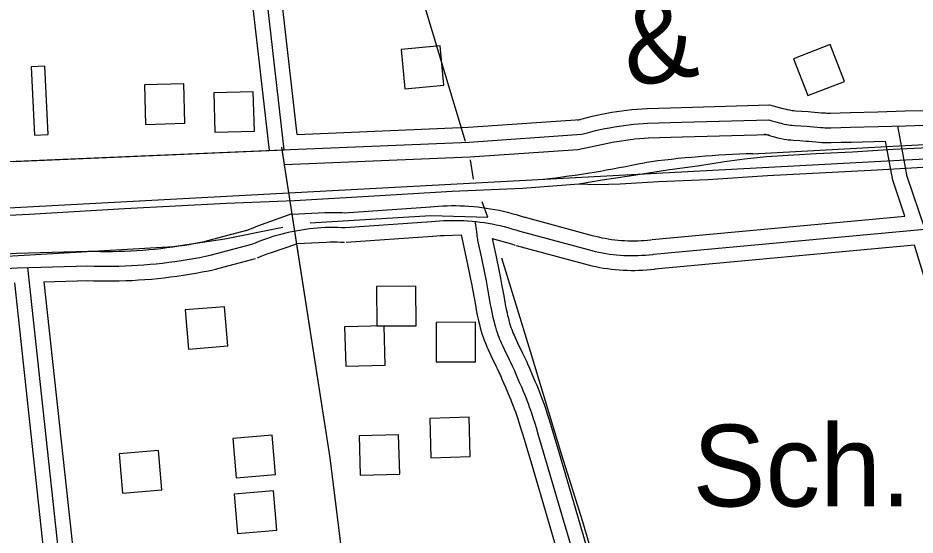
# Model space of a CAD drawing. Extents: x 3477039 to 3515015, y 546746 to 572297.
# Drawn here: x 3506111 to 3507022, y 567119 to 567644 of the extents above; entities that cross this region are included whole.
import ezdxf

# ---------------------------------------------------------------- set-up
doc = ezdxf.new("R2010")
doc.units = 0
for name, color, linetype in [('V-BLDG-IDEN', 7, 'Continuous'), ('V-BLDG-OTLN', 7, 'Continuous'), ('V-RAIL-IDEN', 7, 'Continuous'), ('V-RAIL-TRAK', 7, 'Continuous'), ('V-ROAD-CNTR', 7, 'Continuous'), ('V-TOPO-SHOR', 7, 'Continuous')]:
    doc.layers.add(name, color=color, linetype=linetype)

msp = doc.modelspace()

# ---------------------------------------------------------------- linework, layer by layer
at = {"layer": 'V-BLDG-OTLN'}
for points in [[(3506503.42, 567572.32), (3506543.24, 567576.08), (3506539.48, 567615.91), (3506499.66, 567612.15)], [(3506912.8, 567565.36), (3506950.08, 567579.87), (3506935.56, 567617.14), (3506898.29, 567602.63)], [(3506127.34, 567525.35), (3506141.32, 567526.03), (3506137.92, 567595.13), (3506123.94, 567594.44)], [(3506240.26, 567536.19), (3506280.24, 567537.32), (3506279.12, 567577.3), (3506239.14, 567576.18)], [(3506310.72, 567528.1), (3506350.7, 567529.23), (3506349.58, 567569.21), (3506309.59, 567568.09)], [(3506474.84, 567371.5), (3506475.08, 567331.5), (3506515.08, 567331.74), (3506514.84, 567371.74)], [(3506283.85, 567307.9), (3506323.71, 567311.19), (3506320.42, 567351.06), (3506280.55, 567347.76)], [(3506443.55, 567290.65), (3506483.53, 567291.78), (3506482.41, 567331.76), (3506442.43, 567330.64)], [(3506535.24, 567334.96), (3506535.48, 567294.96), (3506575.48, 567295.2), (3506575.24, 567335.2)], [(3506529.91, 567197.68), (3506569.9, 567198.8), (3506568.77, 567238.79), (3506528.79, 567237.66)], [(3506332.18, 567177.44), (3506372.04, 567180.73), (3506368.75, 567220.6), (3506328.89, 567217.3)], [(3506458.32, 567179.89), (3506498.3, 567181.01), (3506497.18, 567220.99), (3506457.19, 567219.87)], [(3506216.82, 567161.82), (3506256.69, 567165.11), (3506253.4, 567204.97), (3506213.53, 567201.68)], [(3506333.53, 567120.91), (3506373.39, 567124.21), (3506370.1, 567164.07), (3506330.23, 567160.78)]]:
    msp.add_lwpolyline(points, close=True, dxfattribs=at)
at = {"layer": 'V-RAIL-TRAK'}
for points in [[(3507506.22, 567536.9), (3507343.21, 567528.67), (3507108.22, 567515.9), (3507013.4, 567511.3), (3506999.35, 567510.62), (3506958.13, 567508.11), (3506921.22, 567506.16), (3506892.92, 567504.7), (3506870.77, 567503.15), (3506848.61, 567501), (3506828.29, 567498.2), (3506803.03, 567494.24), (3506770.39, 567489.77), (3506731.58, 567483.54), (3506703.86, 567479.61), (3506680.14, 567475.33)], [(3507238.97, 567502.43), (3507158.11, 567500.77), (3507057.83, 567494.15), (3507018.02, 567491.73), (3506983.38, 567489.63), (3506872.04, 567483.77), (3506811.14, 567479.99), (3506761.32, 567477.91), (3506722.25, 567475.37), (3506698.57, 567474.77), (3506680.14, 567475.33)], [(3506680.14, 567475.33), (3506622.92, 567471.19), (3506551.57, 567467.86), (3506472.52, 567463.41), (3506391.46, 567458.69), (3506322.43, 567455.93), (3506218.77, 567450.28), (3506121.88, 567444.53), (3506013, 567439.25), (3505899.81, 567432.8), (3505799.08, 567426.93)]]:
    msp.add_lwpolyline(points, dxfattribs=at)
at = {"layer": 'V-ROAD-CNTR'}
for points in [[(3506380.97, 567510.34), (3506329.71, 567958.92), (3506280.92, 568399.37)], [(3506394.28, 567525.92), (3506344.62, 567960.6), (3506295.83, 568401.02)], [(3506365.94, 567509.71), (3506316.31, 567944.05)], [(3503182.17, 567300.71), (3504564.78, 567374.52), (3505790.47, 567434.7), (3507012.37, 567500.12), (3508074.89, 567553.04), (3510418.85, 567677.91), (3512052.35, 567762.12)], [(3506857.15, 567506.33), (3507011.62, 567514.6), (3508074.15, 567567.52), (3509217.66, 567628.44)], [(3506678.9, 567540.5), (3506683.73, 567541.86), (3506688.71, 567543.16), (3506693.7, 567544.39), (3506698.71, 567545.53), (3506703.74, 567546.59), (3506708.79, 567547.57), (3506713.85, 567548.47), (3506718.92, 567549.28), (3506724.01, 567550.01), (3506729.11, 567550.66), (3506734.22, 567551.22), (3506739.34, 567551.7), (3506744.46, 567552.1), (3506749.2, 567552.39)], [(3506749.7, 567552.41), (3506784.38, 567553.38)], [(3506784.46, 567553.39), (3506873.88, 567555.9)], [(3506873.88, 567555.9), (3506887.55, 567552.25), (3506889.22, 567551.83), (3506890.67, 567551.49), (3506891.87, 567551.23), (3506894.09, 567550.8), (3506895.67, 567550.54), (3506896.79, 567550.38), (3506898.56, 567550.17), (3506900.39, 567550.01), (3506906.67, 567549.58), (3506913.16, 567549.16), (3506916.35, 567548.93), (3506926.85, 567548), (3506929.22, 567547.83), (3506930.95, 567547.74), (3506932.16, 567547.7), (3506934.01, 567547.67), (3506935.9, 567547.69), (3506945.85, 567547.97), (3506955.91, 567548.25), (3506983.81, 567549.04), (3507011.7, 567549.82), (3507030.5, 567550.35)], [(3506394.28, 567525.92), (3506568, 567533.22), (3506681.92, 567541.03)], [(3506784.88, 567538.39), (3506873.12, 567540.87)], [(3506873.1, 567540.87), (3506876.32, 567539.86), (3506879.14, 567539.01), (3506881.62, 567538.31), (3506883.8, 567537.73), (3506885.71, 567537.25), (3506887.38, 567536.86), (3506888.85, 567536.54), (3506891.43, 567536.04), (3506893.37, 567535.72), (3506894.83, 567535.51), (3506897.03, 567535.24), (3506899.24, 567535.05), (3506905.68, 567534.62), (3506912.13, 567534.2), (3506915.14, 567533.98), (3506925.66, 567533.05), (3506928.3, 567532.86), (3506930.27, 567532.76), (3506931.75, 567532.7), (3506933.98, 567532.67), (3506936.2, 567532.69), (3506946.27, 567532.97), (3506956.34, 567533.26), (3506984.23, 567534.04), (3507012.13, 567534.83), (3507030.92, 567535.35)], [(3506682.95, 567526.06), (3506687.66, 567527.38), (3506692.4, 567528.63), (3506697.15, 567529.79), (3506701.93, 567530.88), (3506706.72, 567531.89), (3506711.52, 567532.82), (3506716.34, 567533.68), (3506721.18, 567534.45), (3506726.02, 567535.15), (3506730.88, 567535.76), (3506735.74, 567536.3), (3506740.62, 567536.75), (3506745.5, 567537.13), (3506750.12, 567537.42)], [(3506750.12, 567537.42), (3506784.8, 567538.39)], [(3506756.04, 567404.31), (3507031.76, 567429.91), (3507031.56, 567430.5), (3507013.81, 567483.41), (3507004.17, 567534.6)], [(3506378.9, 567510.26), (3506568.83, 567518.24), (3506682.95, 567526.06)], [(3506679.3, 567510.78), (3506709.69, 567517.19), (3506714.26, 567518.07), (3506718.84, 567518.88), (3506723.43, 567519.62), (3506728.03, 567520.28), (3506732.64, 567520.87), (3506737.26, 567521.37), (3506741.9, 567521.81), (3506746.54, 567522.17), (3506751.03, 567522.44)], [(3506750.54, 567522.42), (3506785.23, 567523.4)], [(3506785.31, 567523.4), (3506873.54, 567525.88)], [(3506868.6, 567526.56), (3506871.91, 567525.52), (3506874.93, 567524.61), (3506877.63, 567523.85), (3506880.04, 567523.2), (3506882.19, 567522.67), (3506884.09, 567522.22), (3506885.83, 567521.85), (3506888.77, 567521.28), (3506891.07, 567520.89), (3506892.87, 567520.63), (3506895.5, 567520.32), (3506898.09, 567520.1), (3506904.69, 567519.65), (3506911.09, 567519.24), (3506913.93, 567519.03), (3506924.48, 567518.09), (3506927.37, 567517.89), (3506929.6, 567517.77), (3506931.35, 567517.71), (3506933.94, 567517.66), (3506936.5, 567517.7), (3506946.69, 567517.98), (3506956.76, 567518.26), (3506991.8, 567519.25)], [(3506394.16, 567412.26), (3506378.49, 567512.86)], [(3507011.52, 567443.09), (3506999.26, 567479.62), (3506991.8, 567519.25)], [(3505785.99, 567479.29), (3505982.02, 567485.97), (3506092.14, 567498.05), (3506378.9, 567510.26)], [(3506106.16, 567498.64), (3506381.22, 567510.36)], [(3506504.07, 566581.6), (3506427.57, 567197.71), (3506378.9, 567510.26)], [(3506381.22, 567495.34), (3506569.66, 567503.26), (3506679.3, 567510.78)], [(3506441.81, 567446.4), (3506529.52, 567452.51)], [(3506529.14, 567452.47), (3506533.39, 567452.88), (3506537.8, 567453.21), (3506542.21, 567453.46), (3506546.63, 567453.62), (3506551.05, 567453.7), (3506555.47, 567453.69), (3506559.89, 567453.59), (3506564.3, 567453.41), (3506568.71, 567453.15), (3506573.12, 567452.8), (3506577.52, 567452.36), (3506581.91, 567451.84), (3506586.28, 567451.23), (3506590.65, 567450.54), (3506595, 567449.76), (3506599.33, 567448.9), (3506603.65, 567447.96), (3506607.95, 567446.93), (3506612.23, 567445.82), (3506616.49, 567444.63), (3506620.71, 567443.35), (3506624.87, 567442.01), (3506625.19, 567441.9)], [(3506342.28, 567428.25), (3506346.15, 567429.9), (3506350.19, 567431.53), (3506354.26, 567433.08), (3506388.98, 567445.52)], [(3506389.06, 567445), (3506422.33, 567446.62), (3506426.68, 567446.74), (3506431.04, 567446.78), (3506435.39, 567446.74), (3506439.74, 567446.61), (3506443.59, 567446.42)], [(3506624.31, 567442.17), (3506693.78, 567423.49)], [(3506754.66, 567419.24), (3507011.52, 567443.09)], [(3506348.17, 567414.45), (3506351.9, 567416.04), (3506355.67, 567417.56), (3506359.46, 567419.01), (3506363.28, 567420.38), (3506367.13, 567421.67), (3506371, 567422.89), (3506374.9, 567424.03), (3506378.82, 567425.1), (3506382.76, 567426.08), (3506386.71, 567426.99), (3506390.69, 567427.82), (3506394.68, 567428.58), (3506398.68, 567429.25), (3506402.69, 567429.85), (3506406.72, 567430.36), (3506410.76, 567430.8), (3506414.8, 567431.15), (3506418.85, 567431.43), (3506422.91, 567431.63), (3506426.97, 567431.75), (3506431.03, 567431.78), (3506435.08, 567431.74), (3506439.14, 567431.62), (3506442.85, 567431.43)], [(3506442.85, 567431.43), (3506530.56, 567437.54)], [(3506530.56, 567437.54), (3506534.67, 567437.93), (3506538.79, 567438.24), (3506542.91, 567438.47), (3506547.03, 567438.63), (3506551.16, 567438.7), (3506555.29, 567438.69), (3506559.42, 567438.6), (3506563.54, 567438.43), (3506567.67, 567438.18), (3506571.78, 567437.85), (3506575.89, 567437.45), (3506579.99, 567436.96), (3506584.08, 567436.39), (3506588.16, 567435.75), (3506592.22, 567435.02), (3506596.27, 567434.22), (3506600.31, 567433.34), (3506604.32, 567432.38), (3506608.32, 567431.34), (3506612.29, 567430.22), (3506616.25, 567429.03), (3506620.18, 567427.77), (3506620.41, 567427.69)], [(3506574.58, 567437.59), (3506574.83, 567436.3), (3506575.25, 567433.89), (3506575.57, 567431.78), (3506576.54, 567424.38), (3506576.79, 567422.53), (3506577.22, 567419.77), (3506577.47, 567418.39), (3506577.74, 567417.02), (3506581.25, 567400.37), (3506584.75, 567383.72), (3506585.43, 567380.38), (3506586.03, 567377.25), (3506587.11, 567371.37), (3506588.92, 567361.07), (3506590.31, 567353.35), (3506590.85, 567350.46), (3506591.86, 567345.41), (3506592.66, 567341.63), (3506593.31, 567338.8), (3506593.81, 567336.69), (3506594.62, 567333.52), (3506595.47, 567330.37), (3506595.89, 567328.94), (3506596.31, 567327.57), (3506597.19, 567324.93), (3506598.08, 567322.49), (3506598.97, 567320.21), (3506599.84, 567318.1), (3506600.68, 567316.13), (3506601.5, 567314.29), (3506603.08, 567310.86), (3506604.5, 567307.87), (3506609.59, 567297.47), (3506610.85, 567294.86), (3506612.67, 567290.93), (3506613.56, 567288.95), (3506614.42, 567286.96), (3506616.24, 567282.69), (3506619.48, 567275.23), (3506621.9, 567269.63), (3506623.69, 567265.42), (3506625, 567262.25), (3506625.97, 567259.86), (3506627.38, 567256.27), (3506628.73, 567252.65), (3506629.94, 567249.28), (3506631.05, 567246.11), (3506632.07, 567243.13), (3506633.92, 567237.54), (3506635.49, 567232.62), (3506636.83, 567228.31), (3506639.12, 567220.76), (3506642.47, 567209.39), (3506645.8, 567198.02), (3506664.45, 567134.58), (3506673.77, 567102.85)], [(3506302.17, 567417.82), (3506344.34, 567428.95)], [(3506443.89, 567416.47), (3506531.6, 567422.58)], [(3506531.98, 567422.61), (3506535.94, 567422.99), (3506539.77, 567423.28), (3506543.6, 567423.49), (3506560.92, 567424.13)], [(3506560.92, 567424.13), (3506566.57, 567397.28), (3506570.06, 567380.68), (3506570.71, 567377.47), (3506571.29, 567374.47), (3506572.35, 567368.72), (3506574.15, 567358.45), (3506575.55, 567350.63), (3506576.12, 567347.6), (3506577.17, 567342.37), (3506578.02, 567338.39), (3506578.7, 567335.39), (3506579.25, 567333.1), (3506580.11, 567329.71), (3506581.03, 567326.3), (3506581.52, 567324.63), (3506582.03, 567322.98), (3506583.03, 567319.99), (3506584.04, 567317.21), (3506585.04, 567314.65), (3506586, 567312.3), (3506586.93, 567310.13), (3506587.83, 567308.11), (3506589.5, 567304.49), (3506590.99, 567301.35), (3506596.09, 567290.92), (3506597.28, 567288.45), (3506599.02, 567284.71), (3506599.82, 567282.92), (3506600.63, 567281.04), (3506602.47, 567276.75), (3506605.72, 567269.26), (3506608.11, 567263.73), (3506609.85, 567259.62), (3506611.12, 567256.57), (3506612.03, 567254.31), (3506613.37, 567250.9), (3506614.65, 567247.48), (3506615.81, 567244.26), (3506616.87, 567241.21), (3506617.85, 567238.35), (3506619.65, 567232.9), (3506621.18, 567228.11), (3506622.49, 567223.91), (3506624.75, 567216.46), (3506628.08, 567205.16), (3506631.41, 567193.8), (3506650.06, 567130.35), (3506659.38, 567098.62)], [(3506620.41, 567427.69), (3506689.88, 567409)], [(3506693.72, 567423.5), (3506697.1, 567422.61), (3506700.35, 567421.83), (3506703.61, 567421.11), (3506706.89, 567420.47), (3506710.17, 567419.9), (3506713.47, 567419.41), (3506716.79, 567418.98), (3506720.11, 567418.63), (3506723.43, 567418.35), (3506726.76, 567418.14), (3506730.1, 567418), (3506733.44, 567417.94), (3506736.77, 567417.95), (3506740.11, 567418.04), (3506743.44, 567418.19), (3506746.77, 567418.42), (3506750.1, 567418.72), (3506753.48, 567419.1), (3506754.16, 567419.19)], [(3506182.01, 567407.52), (3506188.24, 567407.32), (3506194.39, 567407.2), (3506200.53, 567407.16), (3506206.68, 567407.2), (3506212.82, 567407.31), (3506218.97, 567407.5), (3506225.11, 567407.77), (3506231.24, 567408.11), (3506237.37, 567408.54), (3506243.49, 567409.04), (3506249.61, 567409.61), (3506255.72, 567410.27), (3506261.83, 567411), (3506267.92, 567411.81), (3506274, 567412.7), (3506280.07, 567413.66), (3506286.12, 567414.7), (3506292.17, 567415.81), (3506298.21, 567417.01), (3506302.93, 567417.99)], [(3506306, 567403.31), (3506348.17, 567414.45)], [(3506354.05, 567400.65), (3506357.65, 567402.19), (3506361.14, 567403.6), (3506364.66, 567404.94), (3506368.21, 567406.21), (3506393.77, 567414.8)], [(3506393.7, 567415.2), (3506423.49, 567416.64), (3506427.25, 567416.75), (3506431.01, 567416.78), (3506434.78, 567416.74), (3506438.55, 567416.63), (3506442.12, 567416.45)], [(3506455.42, 566973.41), (3506427.57, 567197.71), (3506394.16, 567412.26)], [(3506592.4, 567420.23), (3506595.93, 567403.46), (3506599.44, 567386.75), (3506600.14, 567383.3), (3506600.77, 567380.03), (3506601.87, 567374.03), (3506603.69, 567363.69), (3506605.06, 567356.06), (3506605.58, 567353.31), (3506606.55, 567348.44), (3506607.31, 567344.86), (3506607.92, 567342.21), (3506608.38, 567340.27), (3506609.13, 567337.33), (3506609.91, 567334.43), (3506610.26, 567333.25), (3506610.59, 567332.16), (3506611.36, 567329.88), (3506612.12, 567327.77), (3506612.9, 567325.78), (3506613.67, 567323.9), (3506614.43, 567322.12), (3506615.16, 567320.47), (3506616.66, 567317.23), (3506618.01, 567314.4), (3506623.09, 567304.02), (3506624.41, 567301.27), (3506626.33, 567297.15), (3506627.29, 567294.98), (3506628.2, 567292.88), (3506630.02, 567288.62), (3506633.24, 567281.19), (3506635.69, 567275.54), (3506637.52, 567271.22), (3506638.88, 567267.93), (3506639.9, 567265.41), (3506641.38, 567261.64), (3506642.81, 567257.82), (3506644.08, 567254.29), (3506645.23, 567251.01), (3506646.29, 567247.91), (3506648.18, 567242.17), (3506649.8, 567237.13), (3506651.17, 567232.72), (3506653.49, 567225.05), (3506656.86, 567213.62), (3506660.2, 567202.25), (3506678.84, 567138.81), (3506688.16, 567107.09)], [(3506592.4, 567420.23), (3506608.1, 567415.82), (3506611.78, 567414.71), (3506615.49, 567413.52), (3506615.63, 567413.47)], [(3506616.52, 567413.2), (3506685.99, 567394.52)], [(3506757.43, 567389.37), (3507021.32, 567413.88)], [(3507020.96, 567413.84), (3507189.56, 566860.2)], [(3505815.59, 567388.2), (3506109.32, 567405.51), (3506181.1, 567407.53)], [(3506181.52, 567392.53), (3506187.86, 567392.33), (3506194.19, 567392.2), (3506200.52, 567392.16), (3506206.86, 567392.2), (3506213.19, 567392.31), (3506219.52, 567392.51), (3506225.85, 567392.79), (3506232.18, 567393.14), (3506238.5, 567393.58), (3506244.81, 567394.09), (3506251.12, 567394.69), (3506257.42, 567395.36), (3506263.71, 567396.12), (3506269.99, 567396.95), (3506276.25, 567397.87), (3506282.51, 567398.86), (3506288.76, 567399.93), (3506294.98, 567401.08), (3506301.2, 567402.31), (3506306, 567403.31)], [(3506689.88, 567409), (3506693.42, 567408.07), (3506696.99, 567407.21), (3506700.57, 567406.42), (3506704.17, 567405.72), (3506707.78, 567405.09), (3506711.4, 567404.55), (3506715.04, 567404.08), (3506718.68, 567403.69), (3506722.33, 567403.39), (3506725.99, 567403.16), (3506729.66, 567403.01), (3506733.32, 567402.94), (3506736.99, 567402.95), (3506740.65, 567403.04), (3506744.31, 567403.22), (3506747.97, 567403.47), (3506751.62, 567403.8), (3506755.26, 567404.21), (3506756.04, 567404.31)], [(3506309.83, 567388.81), (3506352, 567399.95)], [(3506686.04, 567394.5), (3506689.74, 567393.52), (3506693.63, 567392.59), (3506697.53, 567391.73), (3506701.45, 567390.97), (3506705.38, 567390.29), (3506709.33, 567389.69), (3506713.29, 567389.18), (3506717.26, 567388.76), (3506721.24, 567388.42), (3506725.22, 567388.18), (3506729.21, 567388.02), (3506733.2, 567387.94), (3506737.2, 567387.95), (3506741.19, 567388.05), (3506745.18, 567388.24), (3506749.16, 567388.51), (3506753.14, 567388.87), (3506757.04, 567389.32), (3506757.93, 567389.43)], [(3505802.9, 567372.42), (3506109.97, 567390.52), (3506181.52, 567392.53)], [(3506120.4, 567390.81), (3506210.04, 566562.3)], [(3506181.04, 567377.54), (3506187.47, 567377.33), (3506193.99, 567377.21), (3506200.52, 567377.16), (3506207.04, 567377.2), (3506213.56, 567377.32), (3506220.08, 567377.52), (3506226.6, 567377.8), (3506233.12, 567378.17), (3506239.62, 567378.62), (3506246.13, 567379.15), (3506252.62, 567379.76), (3506259.11, 567380.46), (3506265.59, 567381.24), (3506272.05, 567382.1), (3506278.51, 567383.04), (3506284.96, 567384.06), (3506291.39, 567385.16), (3506297.8, 567386.35), (3506304.19, 567387.61), (3506309.07, 567388.63)], [(3506106.99, 567375.32), (3506193.51, 566575.62)], [(3506137.06, 567376.28), (3506181.95, 567377.54)], [(3506137.06, 567376.28), (3506180.84, 566971.67)]]:
    msp.add_lwpolyline(points, dxfattribs=at)
for centre, radius, start, end in [((3506886.15, 566477.69), 1029.05, 91.61527, 97.77862), ((3506500.83, 568674.85), 1203.01, 276.84071, 281.8017)]:
    msp.add_arc(centre, radius, start, end, dxfattribs=at)
at = {"layer": 'V-TOPO-SHOR'}
for p, q in [((3506565.09, 567518.67), (3506494.88, 567752.72)), ((3506573.45, 567480.63), (3506570.07, 567500.27)), ((3506587.94, 567442.04), (3506581.99, 567457.54))]:
    msp.add_line(p, q, dxfattribs=at)
for points in [[(3506407.49, 567436.03), (3506529.88, 567443.54), (3506587.94, 567442.04)], [(3505824.76, 567389.21), (3506075.64, 567401.13), (3506268.51, 567412.15), (3506320.64, 567419.96), (3506379.68, 567431.78)], [(3506811.48, 566707.49), (3506764.1, 566859.61), (3506729.07, 566979.48), (3506684.25, 567132.73), (3506663, 567200.39), (3506631.19, 567305.72), (3506602.02, 567400.23)]]:
    msp.add_lwpolyline(points, dxfattribs=at)

# ---------------------------------------------------------------- texts
at = {"layer": 'V-BLDG-IDEN'}
msp.add_text('Sch.', height=83, dxfattribs=at).set_placement((3506795.85, 567148.22))
at = {"layer": 'V-RAIL-IDEN'}
msp.add_text('&', height=83, rotation=10, dxfattribs=at).set_placement((3506731.22, 567573.6))

doc.saveas('drawing.dxf')
